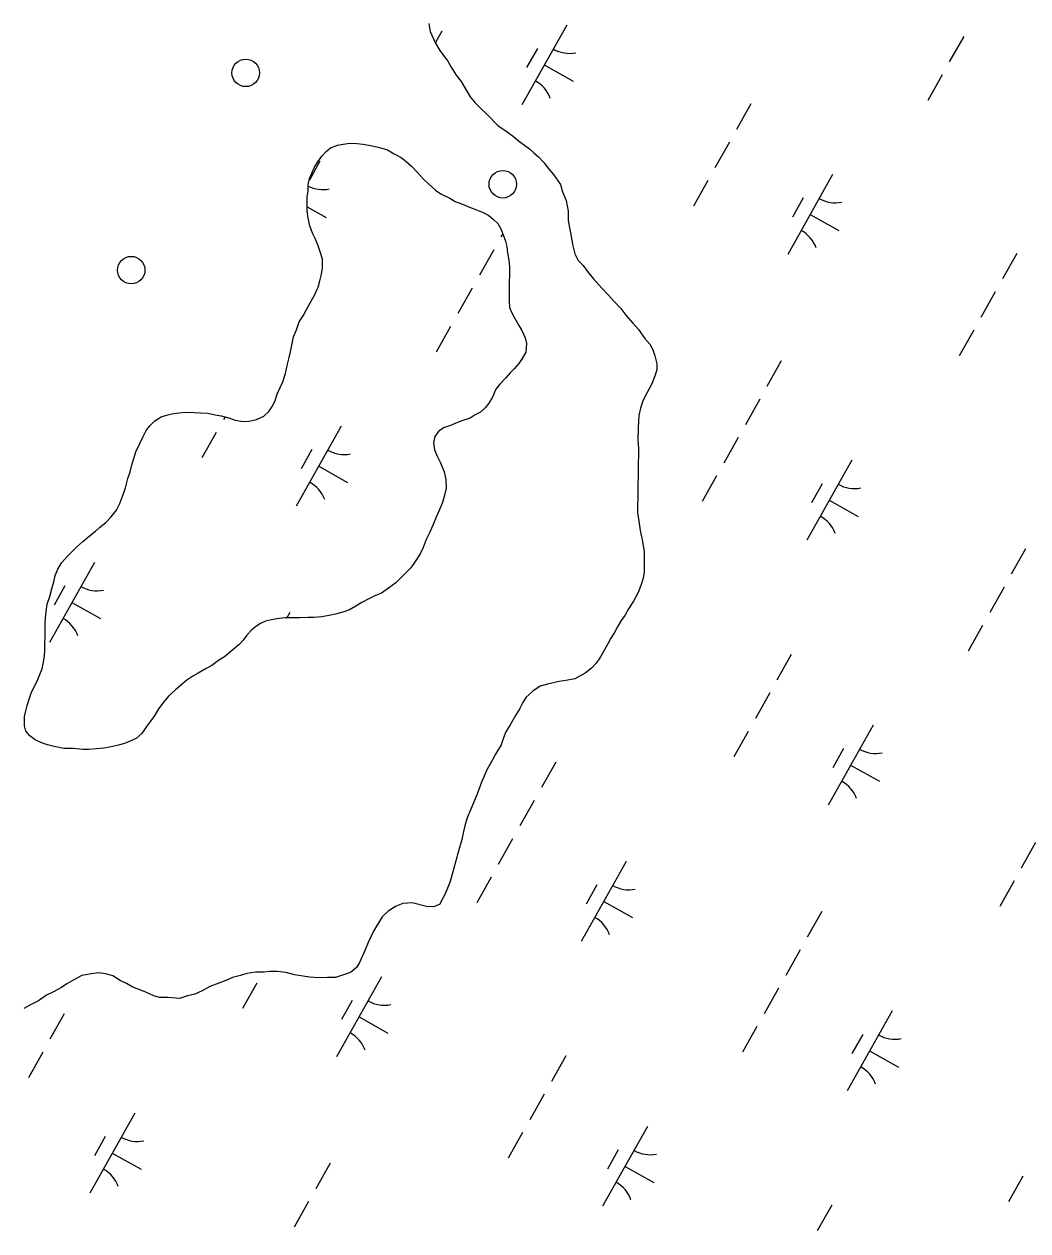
# Model space of a CAD drawing. Extents: x 3913936 to 3933962, y 195330 to 217741.
# Drawn here: x 3925601 to 3926148, y 209508 to 210166 of the extents above; entities that cross this region are included whole.
import ezdxf

# ---------------------------------------------------------------- set-up
doc = ezdxf.new("R2010")
doc.units = 0
doc.layers.add('V-DOMW-TANK', color=7, linetype='Continuous')
doc.layers.add('V-WETL-SWMP', color=7, linetype='Continuous')

msp = doc.modelspace()

# ---------------------------------------------------------------- linework, layer by layer
at = {"layer": 'V-DOMW-TANK'}
for centre in [(3925721.74, 210139.82), (3925861.91, 210079.1), (3925659.32, 210032.29)]:
    msp.add_circle(centre, 7.5, dxfattribs=at)
at = {"layer": 'V-WETL-SWMP'}
for p, q in [((3925821.53, 210166.69), (3925822.25, 210162.36)), ((3925822.25, 210162.36), (3925825.31, 210156.04)), ((3925828.69, 210162.57), (3925825.17, 210156.32)), ((3925896.78, 210165.93), (3925872.28, 210122.34)), ((3925825.31, 210156.04), (3925827.62, 210152.08)), ((3926113.22, 210159.73), (3926105.38, 210145.78)), ((3925827.62, 210152.08), (3925829.54, 210149.3)), ((3925829.54, 210149.3), (3925831.86, 210146.13)), ((3925880.75, 210153.15), (3925874.87, 210142.69)), ((3925831.86, 210146.13), (3925833.78, 210142.96)), ((3925833.78, 210142.96), (3925836.47, 210138.61)), ((3925884.53, 210144.14), (3925900.22, 210135.32)), ((3925836.47, 210138.61), (3925839.17, 210135.04)), ((3926101.46, 210138.81), (3926093.62, 210124.86)), ((3925839.17, 210135.04), (3925842.25, 210129.89)), ((3925842.25, 210129.89), (3925844.17, 210126.72)), ((3925844.17, 210126.72), (3925846.88, 210123.55)), ((3925846.88, 210123.55), (3925849.59, 210120.76)), ((3925997.2, 210122.9), (3925989.36, 210108.96)), ((3925849.59, 210120.76), (3925853.47, 210117.17)), ((3925853.47, 210117.17), (3925859.28, 210111.21)), ((3925859.28, 210111.21), (3925864.34, 210107.61)), ((3925864.34, 210107.61), (3925867.84, 210105.2)), ((3925867.84, 210105.2), (3925870.56, 210102.81)), ((3925870.56, 210102.81), (3925873.67, 210100.41)), ((3925873.67, 210100.41), (3925876.39, 210098.41)), ((3925876.39, 210098.41), (3925879.11, 210096.02)), ((3925879.11, 210096.02), (3925881.44, 210094.02)), ((3925985.44, 210101.98), (3925977.6, 210088.04)), ((3925762.18, 210091.64), (3925756.43, 210081.41)), ((3925881.44, 210094.02), (3925884.54, 210090.84)), ((3925884.54, 210090.84), (3925886.47, 210088.07)), ((3925886.47, 210088.07), (3925889.56, 210084.49)), ((3925889.56, 210084.49), (3925893.42, 210078.94)), ((3926041.78, 210084.42), (3926017.28, 210040.83)), ((3925893.42, 210078.94), (3925894.54, 210075)), ((3925973.68, 210081.06), (3925965.84, 210067.12)), ((3925894.54, 210075), (3925896.44, 210070.26)), ((3925896.44, 210070.26), (3925897.54, 210064.36)), ((3926025.74, 210071.64), (3926019.86, 210061.18)), ((3925755.23, 210066.86), (3925765.62, 210061.03)), ((3925897.54, 210064.36), (3925897.48, 210059.25)), ((3925897.48, 210059.25), (3925898.21, 210055.32)), ((3926029.53, 210062.63), (3926045.22, 210053.81)), ((3925861.87, 210052.06), (3925860.93, 210050.38)), ((3925898.21, 210055.32), (3925898.95, 210051.77)), ((3925898.95, 210051.77), (3925900.04, 210045.47)), ((3925857.01, 210043.4), (3925849.17, 210029.46)), ((3925900.04, 210045.47), (3925901.16, 210041.14)), ((3925901.16, 210041.14), (3925903.08, 210037.58)), ((3925903.08, 210037.58), (3925905.79, 210034.79)), ((3926142.2, 210041.4), (3926134.36, 210027.45)), ((3925905.79, 210034.79), (3925908.11, 210031.62)), ((3925908.11, 210031.62), (3925911.2, 210027.65)), ((3925911.2, 210027.65), (3925915.84, 210022.48)), ((3925845.25, 210022.48), (3925837.41, 210008.54)), ((3925915.84, 210022.48), (3925919.71, 210018.51)), ((3925919.71, 210018.51), (3925922.42, 210015.33)), ((3926130.44, 210020.47), (3926122.6, 210006.53)), ((3925922.42, 210015.33), (3925926.3, 210011.35)), ((3925926.3, 210011.35), (3925929, 210007.78)), ((3925929, 210007.78), (3925932.87, 210003.41)), ((3925833.49, 210001.56), (3925825.65, 209987.61)), ((3925932.87, 210003.41), (3925935.96, 209999.83)), ((3925935.96, 209999.83), (3925939.43, 209995.07)), ((3926118.68, 209999.55), (3926110.84, 209985.61)), ((3925939.43, 209995.07), (3925942.14, 209991.9)), ((3925942.14, 209991.9), (3925943.67, 209988.73)), ((3925943.67, 209988.73), (3925944.81, 209985.58)), ((3925944.81, 209985.58), (3925945.93, 209981.24)), ((3925945.89, 209978.1), (3925945.06, 209974.97)), ((3925945.93, 209981.24), (3925945.89, 209978.1)), ((3926013.77, 209982.82), (3926005.93, 209968.87)), ((3925945.06, 209974.97), (3925943.03, 209969.89)), ((3925940.62, 209965.6), (3925938.2, 209960.92)), ((3925943.03, 209969.89), (3925940.62, 209965.6)), ((3925938.2, 209960.92), (3925936.97, 209957.01)), ((3926002.01, 209961.89), (3925994.17, 209947.95)), ((3925710.46, 209952.27), (3925709.63, 209950.79)), ((3925936.13, 209953.09), (3925935.65, 209946.42)), ((3925936.97, 209957.01), (3925936.13, 209953.09)), ((3925773.81, 209947.17), (3925749.31, 209903.58)), ((3925935.65, 209946.42), (3925935.56, 209939.75)), ((3925705.71, 209943.81), (3925697.87, 209929.87)), ((3925935.56, 209939.75), (3925935.89, 209935.03)), ((3925990.25, 209940.97), (3925982.41, 209927.03)), ((3925757.77, 209934.39), (3925751.89, 209923.93)), ((3925935.89, 209935.03), (3925935.43, 209900.08)), ((3925761.56, 209925.38), (3925777.25, 209916.56)), ((3926052.18, 209928.62), (3926027.67, 209885.04)), ((3925978.49, 209920.05), (3925970.65, 209906.1)), ((3926036.14, 209915.84), (3926030.26, 209905.38)), ((3926039.92, 209906.83), (3926055.62, 209898.01)), ((3925935.43, 209900.08), (3925936.15, 209895.36)), ((3925936.15, 209895.36), (3925936.87, 209890.25)), ((3925936.87, 209890.25), (3925937.98, 209885.13)), ((3925937.98, 209885.13), (3925939.08, 209878.83)), ((3925939.08, 209878.83), (3925938.93, 209867.83)), ((3926147.01, 209880.38), (3926139.17, 209866.44)), ((3925639.21, 209872.88), (3925614.71, 209829.29)), ((3925938.93, 209867.83), (3925938.49, 209864.3)), ((3925623.17, 209860.1), (3925617.29, 209849.64)), ((3925937.26, 209860.39), (3925935.64, 209856.49)), ((3925938.49, 209864.3), (3925937.26, 209860.39)), ((3926135.25, 209859.46), (3926127.41, 209845.52)), ((3925935.64, 209856.49), (3925933.22, 209851.81)), ((3925626.96, 209851.09), (3925642.65, 209842.27)), ((3925930.41, 209847.52), (3925928.4, 209844.02)), ((3925933.22, 209851.81), (3925930.41, 209847.52)), ((3925745.8, 209845.57), (3925744.21, 209842.75)), ((3925926.4, 209841.29), (3925924.39, 209837.78)), ((3925928.4, 209844.02), (3925926.4, 209841.29)), ((3925922.78, 209834.66), (3925920.78, 209831.55)), ((3925924.39, 209837.78), (3925922.78, 209834.66)), ((3926123.49, 209838.54), (3926115.65, 209824.6)), ((3925919.16, 209828.43), (3925915.14, 209821.41)), ((3925920.78, 209831.55), (3925919.16, 209828.43)), ((3925915.14, 209821.41), (3925912.74, 209817.91)), ((3926019.23, 209822.64), (3926011.39, 209808.69)), ((3925910.35, 209815.19), (3925906.78, 209812.49)), ((3925912.74, 209817.91), (3925910.35, 209815.19)), ((3925886.28, 209806.48), (3925882.33, 209805.35)), ((3925892.58, 209807.96), (3925886.28, 209806.48)), ((3925897.3, 209808.69), (3925892.58, 209807.96)), ((3925901.24, 209809.42), (3925897.3, 209808.69)), ((3925906.78, 209812.49), (3925901.24, 209809.42)), ((3925878.37, 209802.65), (3925874.4, 209799.17)), ((3925882.33, 209805.35), (3925878.37, 209802.65)), ((3926007.47, 209801.72), (3925999.63, 209787.77)), ((3925871.18, 209793.32), (3925868.77, 209789.43)), ((3925872.79, 209796.44), (3925871.18, 209793.32)), ((3925874.4, 209799.17), (3925872.79, 209796.44)), ((3925868.77, 209789.43), (3925865.95, 209784.36)), ((3925863.55, 209780.46), (3925862.33, 209777.34)), ((3925865.95, 209784.36), (3925863.55, 209780.46)), ((3925995.71, 209780.79), (3925987.87, 209766.85)), ((3926063.81, 209784.15), (3926039.3, 209740.57)), ((3925861.1, 209773.43), (3925857.89, 209768.36)), ((3925862.33, 209777.34), (3925861.1, 209773.43)), ((3925857.89, 209768.36), (3925856.27, 209765.24)), ((3926047.77, 209771.37), (3926041.89, 209760.91)), ((3925856.27, 209765.24), (3925853.46, 209760.18)), ((3925890.8, 209764.06), (3925882.96, 209750.11)), ((3926051.55, 209762.36), (3926067.25, 209753.54)), ((3925851.84, 209756.27), (3925850.22, 209753.15)), ((3925853.46, 209760.18), (3925851.84, 209756.27)), ((3925848.59, 209748.46), (3925847.37, 209745.33)), ((3925850.22, 209753.15), (3925848.59, 209748.46)), ((3925847.37, 209745.33), (3925844.53, 209738.3)), ((3925879.04, 209743.14), (3925871.2, 209729.19)), ((3925844.53, 209738.3), (3925842.5, 209733.61)), ((3925841.27, 209729.31), (3925840.44, 209726.18)), ((3925842.5, 209733.61), (3925841.27, 209729.31)), ((3925839.6, 209721.87), (3925837.54, 209714.83)), ((3925840.44, 209726.18), (3925839.6, 209721.87)), ((3925867.27, 209722.21), (3925859.43, 209708.27)), ((3925837.54, 209714.83), (3925835.06, 209705.43)), ((3926152.47, 209720.21), (3926144.63, 209706.26)), ((3925929.2, 209709.86), (3925904.7, 209666.28)), ((3925835.06, 209705.43), (3925833, 209698.39)), ((3925855.51, 209701.29), (3925847.67, 209687.35)), ((3925833, 209698.39), (3925830.56, 209692.14)), ((3925913.17, 209697.08), (3925907.29, 209686.62)), ((3926140.71, 209699.29), (3926132.87, 209685.34)), ((3925828.96, 209689.41), (3925827.35, 209686.29)), ((3925830.56, 209692.14), (3925828.96, 209689.41)), ((3925916.95, 209688.07), (3925932.64, 209679.25)), ((3925799.42, 209682.74), (3925796.23, 209679.64)), ((3925803.77, 209685.43), (3925799.42, 209682.74)), ((3925807.33, 209686.95), (3925803.77, 209685.43)), ((3925812.44, 209687.28), (3925807.33, 209686.95)), ((3925820.26, 209685.21), (3925812.44, 209687.28)), ((3925824.19, 209685.16), (3925820.26, 209685.21)), ((3925827.35, 209686.29), (3925824.19, 209685.16)), ((3926035.79, 209682.55), (3926027.95, 209668.6)), ((3925796.23, 209679.64), (3925791.42, 209671.84)), ((3925791.42, 209671.84), (3925788.58, 209665.6)), ((3925786.96, 209661.69), (3925783.73, 209654.67)), ((3925788.58, 209665.6), (3925786.96, 209661.69)), ((3926024.03, 209661.63), (3926016.19, 209647.68)), ((3925641.48, 209649.08), (3925636.37, 209648.37)), ((3925645.4, 209648.64), (3925641.48, 209649.08)), ((3925649.31, 209647.41), (3925645.4, 209648.64)), ((3925722.38, 209648.8), (3925718.83, 209647.67)), ((3925727.1, 209649.52), (3925722.38, 209648.8)), ((3925731.42, 209649.47), (3925727.1, 209649.52)), ((3925734.96, 209649.81), (3925731.42, 209649.47)), ((3925738.89, 209649.76), (3925734.96, 209649.81)), ((3925743.6, 209649.3), (3925738.89, 209649.76)), ((3925748.29, 209648.07), (3925743.6, 209649.3)), ((3925778.94, 209649.23), (3925775, 209648.1)), ((3925782.12, 209651.94), (3925778.94, 209649.23)), ((3925783.73, 209654.67), (3925782.12, 209651.94)), ((3925624.12, 209643.03), (3925621.35, 209641.1)), ((3925628.08, 209645.33), (3925624.12, 209643.03)), ((3925632.43, 209647.63), (3925628.08, 209645.33)), ((3925636.37, 209648.37), (3925632.43, 209647.63)), ((3925653.21, 209645), (3925649.31, 209647.41)), ((3925656.72, 209643.39), (3925653.21, 209645)), ((3925660.23, 209641.38), (3925656.72, 209643.39)), ((3925707, 209643.51), (3925702.26, 209641.61)), ((3925710.94, 209645.02), (3925707, 209643.51)), ((3925714.5, 209646.55), (3925710.94, 209645.02)), ((3925718.83, 209647.67), (3925714.5, 209646.55)), ((3925727.74, 209643.54), (3925719.9, 209629.6)), ((3925752.99, 209647.22), (3925748.29, 209648.07)), ((3925756.52, 209646.78), (3925752.99, 209647.22)), ((3925761.62, 209646.32), (3925756.52, 209646.78)), ((3925766.34, 209646.65), (3925761.62, 209646.32)), ((3925770.66, 209646.59), (3925766.34, 209646.65)), ((3925775, 209648.1), (3925770.66, 209646.59)), ((3925795.83, 209646.9), (3925771.33, 209603.32)), ((3925613.04, 209636.89), (3925608.68, 209633.81)), ((3925617, 209638.8), (3925613.04, 209636.89)), ((3925621.35, 209641.1), (3925617, 209638.8)), ((3925667.26, 209638.53), (3925660.23, 209641.38)), ((3925671.56, 209636.51), (3925667.26, 209638.53)), ((3925674.69, 209635.69), (3925671.56, 209636.51)), ((3925679.4, 209635.62), (3925674.69, 209635.69)), ((3925685.68, 209635.15), (3925679.4, 209635.62)), ((3925690.02, 209636.66), (3925685.68, 209635.15)), ((3925693.95, 209637.4), (3925690.02, 209636.66)), ((3925697.91, 209639.31), (3925693.95, 209637.4)), ((3925702.26, 209641.61), (3925697.91, 209639.31)), ((3926012.27, 209640.7), (3926004.43, 209626.76)), ((3925603.94, 209631.52), (3925600.77, 209629.59)), ((3925608.68, 209633.81), (3925603.94, 209631.52)), ((3925779.8, 209634.12), (3925773.92, 209623.66)), ((3925622.82, 209626.81), (3925614.98, 209612.86)), ((3925783.58, 209625.11), (3925799.27, 209616.29)), ((3926074.2, 209628.35), (3926049.7, 209584.77)), ((3926000.51, 209619.78), (3925992.67, 209605.84)), ((3926058.16, 209615.57), (3926052.28, 209605.11)), ((3925611.06, 209605.89), (3925603.22, 209591.94)), ((3925896.26, 209603.88), (3925888.42, 209589.93)), ((3926061.95, 209606.56), (3926077.64, 209597.74)), ((3925884.5, 209582.96), (3925876.65, 209569.01)), ((3925661.23, 209572.61), (3925636.73, 209529.03)), ((3925940.83, 209565.39), (3925916.33, 209521.81)), ((3925645.19, 209559.83), (3925639.31, 209549.37)), ((3925872.73, 209562.04), (3925864.89, 209548.09)), ((3925648.98, 209550.82), (3925664.67, 209542)), ((3925924.8, 209552.61), (3925918.92, 209542.15)), ((3925767.82, 209545.3), (3925759.98, 209531.35)), ((3925928.58, 209543.6), (3925944.27, 209534.78)), ((3926145.51, 209538.27), (3926137.67, 209524.33)), ((3925756.06, 209524.38), (3925748.22, 209510.43)), ((3926041.25, 209522.37), (3926033.41, 209508.42))]:
    msp.add_line(p, q, dxfattribs=at)
for points in [[(3925612.65, 209842.72), (3925612.89, 209846.06), (3925613.53, 209850.17), (3925614.96, 209854.28), (3925616.21, 209859.17), (3925617.03, 209862.3), (3925617.86, 209865.82), (3925619.28, 209869.14), (3925621.29, 209872.65), (3925624.68, 209876.53), (3925626.87, 209878.67), (3925629.66, 209881.38), (3925632.84, 209884.28), (3925636.41, 209887.18), (3925639.78, 209889.88), (3925641.97, 209892.02), (3925645.54, 209894.72), (3925648.33, 209897.82), (3925651.32, 209901.32), (3925653.14, 209905.02), (3925654.77, 209909.32), (3925656.2, 209913.62), (3925657.45, 209918.71), (3925658.67, 209922.23), (3925659.5, 209925.36), (3925660.53, 209929.08), (3925661.76, 209933.19), (3925663.98, 209937.67), (3925665.8, 209941.58), (3925667.41, 209944.89), (3925669.41, 209947.42), (3925672.2, 209950.13), (3925675.56, 209952.25), (3925678.52, 209953.19), (3925681.48, 209953.94), (3925685.21, 209954.48), (3925689.15, 209954.82), (3925693.66, 209954.56), (3925697, 209954.52), (3925701.12, 209954.27), (3925705.03, 209953.43), (3925708.36, 209952.8), (3925712.47, 209951.76), (3925715.99, 209950.54), (3925720.1, 209949.7), (3925723.64, 209949.85), (3925727.58, 209950.77), (3925731.53, 209952.69), (3925734.31, 209955.2), (3925736.12, 209957.93), (3925737.53, 209960.66), (3925738.96, 209964.57), (3925740.58, 209968.28), (3925741.99, 209971.4), (3925743.43, 209975.9), (3925744.48, 209980.99), (3925745.51, 209984.71), (3925746.13, 209987.64), (3925746.97, 209991.36), (3925747.81, 209995.87), (3925749.44, 209999.77), (3925750.87, 210004.08), (3925753.07, 210007.39), (3925754.68, 210010.51), (3925756.9, 210014.4), (3925759.11, 210018.3), (3925761.33, 210022.99), (3925762.16, 210026.51), (3925762.99, 210030.03), (3925763.63, 210033.56), (3925763.69, 210038.27), (3925762.37, 210042.22), (3925761.05, 210046.16), (3925759.52, 210049.52), (3925758.19, 210052.48), (3925756.67, 210056.43), (3925755.74, 210060.57), (3925755.21, 210064.7), (3925755.25, 210068.23), (3925755.3, 210072.16), (3925755.74, 210075.29), (3925755.78, 210078.83), (3925756.61, 210082.15), (3925757.83, 210085.08), (3925759.05, 210088.01), (3925761.06, 210091.33), (3925763.26, 210094.44), (3925765.65, 210096.96), (3925768.03, 210098.89), (3925771.78, 210100.41), (3925774.93, 210100.96), (3925778.47, 210101.5), (3925782.4, 210101.25), (3925785.73, 210101.01), (3925790.62, 210099.97), (3925794.74, 210099.13), (3925799.04, 210097.89), (3925802.74, 210095.68), (3925806.45, 210093.67), (3925809.17, 210091.47), (3925812.08, 210088.88)], [(3925812.08, 210088.88), (3925815.37, 210085.5), (3925818.66, 210081.92), (3925821.38, 210079.33), (3925825.26, 210075.95), (3925828.18, 210073.94), (3925833.06, 210071.52), (3925835.98, 210069.71), (3925839.89, 210068.29), (3925843.79, 210066.67), (3925847.51, 210065.24), (3925851.21, 210063.62), (3925854.34, 210062.01), (3925856.86, 210059.82), (3925859.19, 210057.63), (3925861.11, 210054.46), (3925862.05, 210051.5), (3925863.38, 210048.15), (3925864.13, 210045.19), (3925864.47, 210041.65), (3925865.21, 210037.71), (3925865.55, 210034.17), (3925865.5, 210030.05), (3925865.44, 210025.34), (3925865.39, 210021.41), (3925865.34, 210018.27), (3925865.3, 210015.13), (3925865.65, 210011.98), (3925866.79, 210009.02), (3925868.33, 210006.25), (3925870.63, 210002.1), (3925872.36, 209999.33), (3925874.07, 209995.38), (3925874.82, 209992.23), (3925874.56, 209987.52), (3925872.55, 209984.01), (3925870.75, 209981.28), (3925868.15, 209978.37), (3925865.96, 209976.24), (3925863.57, 209973.52), (3925860.39, 209970.03), (3925858.19, 209967.31), (3925856.36, 209963.01), (3925854.36, 209959.7), (3925852.36, 209957.18), (3925849.78, 209954.85), (3925846.81, 209953.32), (3925844.04, 209951.59), (3925839.5, 209950.08), (3925836.34, 209948.75), (3925833.38, 209947.61)], [(3925833.38, 209947.61), (3925829.63, 209946.28), (3925826.86, 209944.36), (3925824.86, 209941.63), (3925824.22, 209938.11), (3925824.76, 209934.37), (3925826.09, 209930.82), (3925828.01, 209927.26), (3925829.91, 209922.32), (3925830.83, 209918.19), (3925830.97, 209913.47), (3925830.13, 209909.55), (3925829.1, 209905.64), (3925827.07, 209900.76), (3925825.65, 209897.64), (3925824.03, 209893.53), (3925822, 209889.04), (3925820.19, 209885.34), (3925818.56, 209881.04), (3925816.94, 209877.52), (3925814.14, 209873.44), (3925811.73, 209869.93), (3925808.95, 209867.03), (3925805.96, 209864.12), (3925803.58, 209861.8), (3925799.61, 209858.9), (3925795.84, 209856.2), (3925792.09, 209854.68), (3925788.14, 209852.77), (3925784.98, 209851.05), (3925781.81, 209849.12), (3925778.25, 209847.01), (3925775.29, 209845.87), (3925770.75, 209844.75), (3925767.21, 209844.01), (3925763.08, 209843.28), (3925759.14, 209842.94), (3925755.61, 209842.79), (3925751.48, 209842.65), (3925747.56, 209842.7), (3925743.23, 209842.76), (3925738.71, 209842.23), (3925735.76, 209841.68), (3925732.61, 209840.94), (3925729.84, 209839.6), (3925727.27, 209837.87), (3925724.68, 209835.74), (3925722.29, 209833.22), (3925720.29, 209830.5), (3925718.1, 209828.17), (3925710.16, 209821.4), (3925706.99, 209819.48), (3925703.23, 209816.78), (3925700.26, 209815.05), (3925695.9, 209812.56), (3925692.94, 209810.83), (3925689.57, 209808.71), (3925686.19, 209805.81), (3925683.21, 209803.3), (3925679.64, 209800.01), (3925677.04, 209796.9), (3925674.24, 209793.01), (3925672.23, 209789.7), (3925669.83, 209786.39), (3925667.63, 209783.48), (3925665.03, 209779.58), (3925662.05, 209776.87), (3925659.08, 209775.54), (3925655.73, 209774.21), (3925652.38, 209773.27), (3925647.46, 209772.16), (3925644.31, 209771.61), (3925640.37, 209771.27), (3925636.25, 209770.93), (3925632.91, 209770.97), (3925627.81, 209771.43), (3925622.51, 209771.51), (3925617.22, 209772.56), (3925613.7, 209773.39), (3925609.98, 209774.62), (3925606.86, 209776.23), (3925603.94, 209778.43), (3925601.81, 209780.81), (3925601.07, 209783.77), (3925601.14, 209788.87), (3925601.77, 209792.01), (3925602.59, 209794.94), (3925603.62, 209798.27), (3925604.84, 209801.59), (3925606.46, 209805.1), (3925608.07, 209808.22), (3925609.49, 209811.74), (3925610.71, 209814.86), (3925611.54, 209818.58), (3925611.98, 209821.92), (3925612.22, 209825.05), (3925612.26, 209828.39), (3925612.31, 209832.32), (3925612.36, 209835.46), (3925612.41, 209839.58), (3925612.65, 209842.72)]]:
    msp.add_lwpolyline(points, dxfattribs=at)
for centre, start, end in [((3925898.27, 210168.1), 239.88608, 281.42974), ((3925871.2, 210119.94), 19.88608, 61.42973), ((3925763.67, 210093.81), 243.37749, 281.42974), ((3926043.27, 210086.59), 239.88608, 281.42974), ((3926016.2, 210038.43), 19.88608, 61.42973), ((3925775.3, 209949.34), 239.88608, 281.42974), ((3925748.23, 209901.18), 19.88608, 61.42973), ((3926053.67, 209930.79), 239.88608, 281.42974), ((3926026.6, 209882.63), 19.88608, 61.42973), ((3925640.7, 209875.05), 239.88608, 281.42974), ((3925613.63, 209826.89), 19.88608, 61.42973), ((3926065.3, 209786.32), 239.88608, 281.42974), ((3926038.23, 209738.16), 19.88608, 61.42973), ((3925930.69, 209712.03), 239.88608, 281.42974), ((3925903.62, 209663.87), 19.88608, 61.42973), ((3925797.33, 209649.07), 239.88608, 281.42974), ((3925770.26, 209600.92), 19.88608, 61.42973), ((3926075.69, 209630.52), 239.88608, 281.42974), ((3926048.62, 209582.37), 19.88608, 61.42973), ((3925662.72, 209574.78), 239.88608, 281.42974), ((3925942.32, 209567.56), 239.88608, 281.42974), ((3925635.65, 209526.63), 19.88608, 61.42973), ((3925915.25, 209519.41), 19.88608, 61.42973)]:
    msp.add_arc(centre, 17.62, start, end, dxfattribs=at)

doc.saveas('drawing.dxf')
